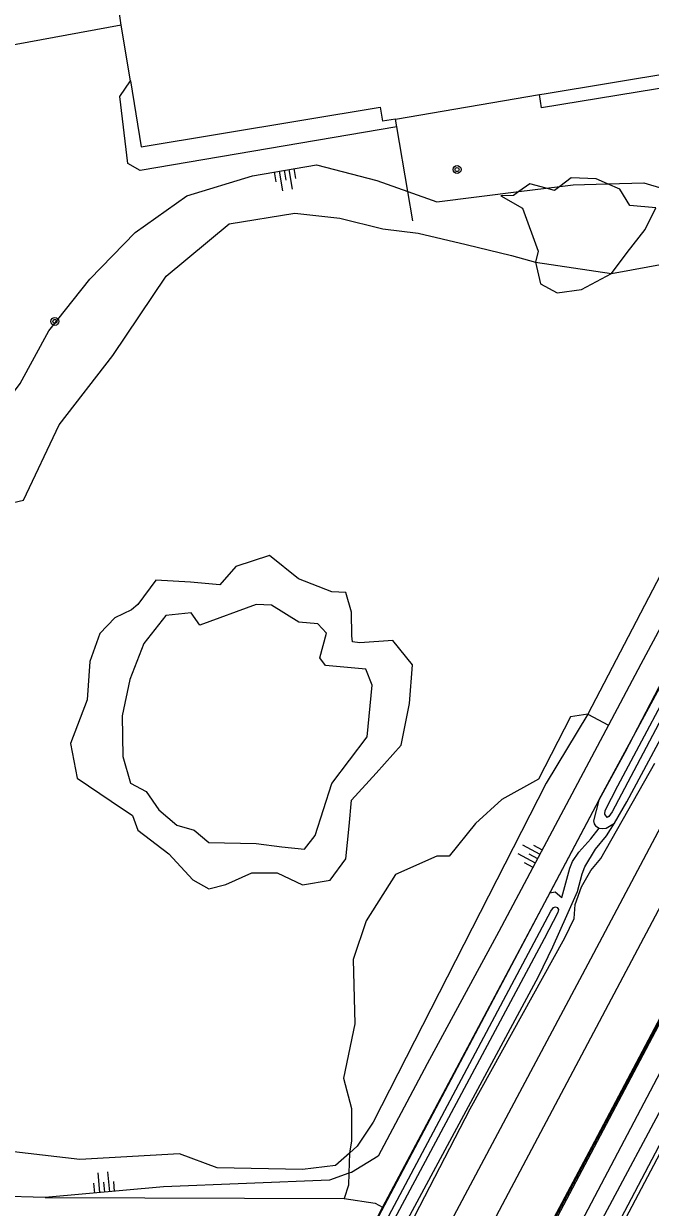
# Model space of a CAD drawing. Extents: x 136000 to 138005, y 398500 to 400500.
# Drawn here: x 137327.5 to 137390.5, y 399918 to 400037 of the extents above; entities that cross this region are included whole.
import ezdxf

# ---------------------------------------------------------------- set-up
doc = ezdxf.new("R2010")
doc.units = 0
for name, color, linetype in [('gg-afsc-draadraster', 7, 'Continuous'), ('gg-afsc-erfafscheiding', 7, 'Continuous'), ('gg-afsc-hekwerk', 7, 'Continuous'), ('gg-afsc-muur', 7, 'Continuous'), ('gg-aspt-spoorlijn', 7, 'Continuous'), ('gg-knt-BGT kruinlijn', 7, 'Continuous'), ('gg-knt-bovenkant onderkant talud', 7, 'Continuous'), ('gg-kntw-bovenkant insteek waterloop', 7, 'Continuous'), ('gg-kntw-waterlijn', 7, 'Continuous'), ('gt-grn-groengrens', 7, 'Continuous'), ('gt-symb-boom', 7, 'Continuous'), ('gt-symb-talud symbool', 7, 'Continuous'), ('gx-grn-maaiveld', 7, 'Continuous')]:
    doc.layers.add(name, color=color, linetype=linetype)

# ---------------------------------------------------------------- blocks, each defined once
blk = doc.blocks.new('gt0-TALUD_1')
at = {"layer": 'gt-symb-talud symbool'}
for p, q in [((-1, -1), (-1, 0)), ((-0.5, -2), (-0.5, 0)), ((0, -1), (0, 0)), ((0.5, -2), (0.5, 0)), ((1, -1), (1, 0))]:
    blk.add_line(p, q, dxfattribs=at)
blk = doc.blocks.new('gt0-BOOM')
at = {"layer": 'gt-symb-boom'}
for radius in [0.4, 0.2]:
    blk.add_circle((0, 0), radius, dxfattribs=at)

msp = doc.modelspace()

# ---------------------------------------------------------------- linework, layer by layer
at = {"layer": 'gg-afsc-draadraster'}
msp.add_lwpolyline([(137337.27, 400036.86), (137334.14, 400058.81), (137332.52, 400063.01)], dxfattribs=at)
at = {"layer": 'gg-afsc-erfafscheiding'}
for p, q in [((137338.22, 400031.27), (137337.27, 400036.86)), ((137363.36, 400028.62), (137363.6, 400027.19))]:
    msp.add_line(p, q, dxfattribs=at)
at = {"layer": 'gg-afsc-hekwerk'}
for p, q in [((137379.85, 400029.96), (137403.98, 400033.93)), ((137365.02, 400026.64), (137364.89, 400027.41)), ((137366.14, 400020.12), (137365.02, 400026.64)), ((137366.64, 400017.17), (137366.14, 400020.12)), ((137357.01, 399871.65), (137423.7, 399997.55)), ((137357.01, 399871.65), (137423.7, 399997.55))]:
    msp.add_line(p, q, dxfattribs=at)
for points in [[(137464.2, 400114.88), (137469.5, 400117.57), (137466.77, 400112.28), (137458.3, 400096.29), (137449.66, 400080.1), (137446.86, 400074.75), (137439.87, 400061.73), (137437.06, 400056.23), (137430.01, 400043.87), (137427.71, 400038.83), (137410.43, 400005.7), (137394.78, 399976.77), (137387.96, 399963.7), (137385.36, 399958.89), (137355.89, 399903.29), (137353.13, 399898.11), (137333.02, 399860.16)], [(137337.27, 400036.86), (137315.74, 400032.89), (137321.09, 400003.3)], [(137382.79, 399906.83), (137398.11, 399935.84), (137428.78, 399992.94), (137438.64, 400011.55)]]:
    msp.add_lwpolyline(points, dxfattribs=at)
at = {"layer": 'gg-afsc-muur'}
msp.add_lwpolyline([(137331.94, 399824.7), (137338.49, 399837.04), (137343.51, 399846.53), (137348.2, 399855.34), (137355.87, 399869.77), (137357.15, 399872.15), (137362.2, 399881.71), (137368.29, 399893.16), (137373.41, 399902.82), (137379, 399913.4), (137384.64, 399924.03), (137393.07, 399939.93)], dxfattribs=at)
at = {"layer": 'gg-aspt-spoorlijn'}
for points in [[(137180.28, 399557.82), (137190.51, 399577.12), (137216.83, 399627.03), (137223.23, 399638.81), (137243.02, 399676.4), (137279.17, 399744.38), (137339.69, 399858.77), (137384.54, 399942.96), (137424.38, 400018.02), (137448.18, 400062.89), (137473.6, 400111.17), (137480.61, 400124.24), (137511.51, 400182.67), (137519.3, 400197.17), (137549.5, 400254.31), (137652.97, 400449.04), (137679.97, 400500)], [(137185.59, 399559.89), (137451.44, 400061.16), (137507.99, 400167.82), (137535.6, 400219.59), (137588.61, 400319.53), (137597.65, 400336.46), (137605.52, 400351.73), (137623, 400384.37), (137641.23, 400419.19), (137650.16, 400435.61), (137658.8, 400451.81), (137684.39, 400500)]]:
    msp.add_lwpolyline(points, dxfattribs=at)
at = {"layer": 'gg-knt-BGT kruinlijn'}
msp.add_line((137329.63, 399918.93), (137324.09, 399919.09), dxfattribs=at)
for points in [[(137259.18, 399991.01), (137259.45, 399992.95), (137263.76, 399993.61), (137275.31, 399994.29), (137296.64, 399994.54), (137307.24, 399994.79), (137316.56, 399995.15), (137321.06, 399995.71), (137324.62, 399997.5), (137327.12, 400000.82), (137330, 400006.12), (137334.13, 400011.3), (137338.69, 400016.01), (137343.89, 400019.69), (137350.49, 400021.71), (137356.93, 400022.8), (137363.01, 400021.23), (137366.14, 400020.12)], [(137366.14, 400020.12), (137369.06, 400019.08), (137377.31, 400020.12)], [(137386.24, 400020.89), (137389.9, 400020.99), (137394.04, 400019.75), (137396.71, 400016.61), (137398.36, 400013.85)], [(137395.45, 399991.87), (137395.47, 399990.8), (137396.38, 399988.78), (137396.81, 399986.04), (137389.59, 399972.6), (137386.33, 399966.46)], [(137386.33, 399966.46), (137375.29, 399945.68), (137368.08, 399932.39), (137363.16, 399923.09), (137360.46, 399921.47), (137360.19, 399921.37)], [(137380.41, 399949.57), (137380.97, 399949.68), (137381.65, 399949.11)], [(137360.19, 399921.37), (137358.25, 399920.67), (137341.56, 399920), (137329.63, 399918.93)]]:
    msp.add_lwpolyline(points, dxfattribs=at)
at = {"layer": 'gg-knt-bovenkant onderkant talud'}
for p, q in [((137377.31, 400020.12), (137380.07, 400020.46)), ((137380.07, 400020.46), (137381.42, 400020.63)), ((137378.99, 400013.02), (137386.64, 400011.87))]:
    msp.add_line(p, q, dxfattribs=at)
for points in [[(137381.42, 400020.63), (137382.76, 400020.8), (137386.24, 400020.89)], [(137324.4, 399988.39), (137327.47, 399989.07), (137331.05, 399996.65), (137336.43, 400003.62), (137341.81, 400011.6), (137348.14, 400016.86), (137354.77, 400017.94), (137359.28, 400017.45), (137363.63, 400016.38), (137367.18, 400015.95), (137371.99, 400014.8), (137376.56, 400013.69), (137378.99, 400013.02)], [(137386.64, 400011.87), (137392.29, 400012.92), (137394.18, 400011.66), (137394.92, 400008.74), (137396.19, 400006.61), (137397.61, 400006.21), (137399.98, 400008.15), (137402.07, 400009.31), (137402.79, 400008.97), (137403.09, 400007), (137402.32, 400002.95), (137399.21, 399996.56), (137395.8, 399995.67), (137394.75, 399994.03)], [(137394, 399992.63), (137393, 399990.58), (137394.42, 399987.05), (137384.24, 399967.57)], [(137360.25, 399923.39), (137358.85, 399922.15), (137355.52, 399921.74), (137346.95, 399921.92), (137343.16, 399923.34), (137333.11, 399922.75), (137324.14, 399923.8), (137319.82, 399924.7), (137317.2, 399927.28), (137316.04, 399931.14), (137315.57, 399937.66), (137317.94, 399943.71), (137317.59, 399948.09), (137316.63, 399953.76), (137317.21, 399959.59), (137318.07, 399964.95), (137318.22, 399970.6), (137318.04, 399973.04)], [(137384.24, 399967.57), (137380.05, 399960.6), (137362.63, 399926.5), (137361.02, 399924.11), (137360.25, 399923.39)]]:
    msp.add_lwpolyline(points, dxfattribs=at)
at = {"layer": 'gg-kntw-bovenkant insteek waterloop'}
msp.add_line((137357.13, 399871.59), (137423.81, 399997.49), dxfattribs=at)
for points in [[(137362.03, 399868.23), (137411.46, 399962.21), (137417.73, 399972.13), (137419.68, 399976.02), (137429.48, 399995.2)], [(137333.88, 399969), (137332.17, 399964.61), (137332.85, 399961.11), (137336.28, 399958.79), (137338.42, 399957.36), (137338.96, 399955.9), (137342.07, 399953.5), (137344.5, 399950.89), (137346.11, 399950), (137347.83, 399950.41), (137350.43, 399951.6), (137352.98, 399951.59), (137355.54, 399950.39), (137358.31, 399950.87), (137359.88, 399953.01), (137360.24, 399956.28), (137360.47, 399958.91), (137362.96, 399961.61), (137365.48, 399964.45), (137366.31, 399968.64), (137366.6, 399972.51), (137364.61, 399974.95), (137361.31, 399974.74), (137360.56, 399974.82), (137360.51, 399975.42), (137360.45, 399977.82), (137359.89, 399979.8), (137358.5, 399979.86), (137355.13, 399981.17), (137352.21, 399983.52), (137348.81, 399982.42), (137347.2, 399980.58), (137344.26, 399980.83), (137340.76, 399981.05), (137338.95, 399978.58), (137338.31, 399978.04), (137336.66, 399977.24), (137335.15, 399975.66), (137334.12, 399972.86), (137333.88, 399969)]]:
    msp.add_lwpolyline(points, dxfattribs=at)
at = {"layer": 'gg-kntw-waterlijn'}
for p, q in [((137359.06, 399869.8), (137425.98, 399997.07)), ((137360.23, 399869.18), (137428.07, 399995.96))]:
    msp.add_line(p, q, dxfattribs=at)
msp.add_lwpolyline([(137338.15, 399971.05), (137337.4, 399967.38), (137337.44, 399963.29), (137338.21, 399960.61), (137339.79, 399959.77), (137341.07, 399957.92), (137342.88, 399956.39), (137344.62, 399955.89), (137346.1, 399954.64), (137350.88, 399954.54), (137353.45, 399954.2), (137355.72, 399953.96), (137356.81, 399955.34), (137358.49, 399960.59), (137362.05, 399965.26), (137362.56, 399970.48), (137361.9, 399972.09), (137357.84, 399972.46), (137357.28, 399973.21), (137357.96, 399975.72), (137357.09, 399976.64), (137355.16, 399976.82), (137352.41, 399978.51), (137350.88, 399978.59), (137345.2, 399976.5), (137344.33, 399977.75), (137341.77, 399977.49), (137339.55, 399974.68), (137338.15, 399971.05)], dxfattribs=at)
at = {"layer": 'gt-grn-groengrens'}
for p, q in [((137364.89, 400027.41), (137379.38, 400029.88)), ((137379.38, 400029.88), (137379.85, 400029.96)), ((137364.89, 400027.41), (137363.6, 400027.19)), ((137384.24, 399967.57), (137386.33, 399966.46)), ((137360.25, 399923.39), (137360.19, 399921.37)), ((137329.63, 399918.93), (137359.73, 399918.84))]:
    msp.add_line(p, q, dxfattribs=at)
for points in [[(137398.36, 400013.85), (137396.97, 400026.14), (137403.58, 400027.54), (137402.73, 400032.35), (137379.6, 400028.55), (137379.38, 400029.88)], [(137365.02, 400026.64), (137339.19, 400022.24), (137337.97, 400022.95), (137337.14, 400029.69), (137338.22, 400031.27)], [(137338.22, 400031.27), (137339.3, 400024.61), (137363.36, 400028.62)], [(137386.24, 400020.89), (137385.1, 400021.4), (137382.58, 400021.52), (137381.42, 400020.63)], [(137377.31, 400020.12), (137376.76, 400019.73), (137375.49, 400019.7), (137377.66, 400018.44), (137379.26, 400014.14), (137378.99, 400013.02)], [(137380.07, 400020.46), (137378.42, 400020.91), (137377.31, 400020.12)], [(137381.42, 400020.63), (137380.91, 400020.24), (137380.07, 400020.46)], [(137386.64, 400011.87), (137388.21, 400014), (137390.01, 400016.32), (137391.1, 400018.5), (137388.48, 400018.71), (137387.46, 400020.35), (137386.24, 400020.89)], [(137378.99, 400013.02), (137379.5, 400010.84), (137381.18, 400009.95), (137383.61, 400010.26), (137386.64, 400011.87)], [(137384.24, 399967.57), (137382.49, 399967.3), (137379.27, 399961.03), (137375.6, 399958.96), (137372.95, 399956.55), (137370.29, 399953.27), (137369.07, 399953.27), (137364.9, 399951.43), (137361.93, 399946.77), (137360.65, 399942.89), (137360.81, 399936.4), (137359.65, 399930.94), (137360.45, 399927.9), (137360.47, 399924.64), (137360.25, 399923.39)], [(137360.19, 399921.37), (137360.16, 399920.18), (137359.73, 399918.84)], [(137359.73, 399918.84), (137362.84, 399918.36), (137363.6, 399917.96)]]:
    msp.add_lwpolyline(points, dxfattribs=at)
at = {"layer": 'gx-grn-maaiveld'}
for p, q in [((137385.36, 399958.89), (137380.41, 399949.57)), ((137380.41, 399949.57), (137363.6, 399917.96)), ((137363.6, 399917.96), (137362.95, 399916.73))]:
    msp.add_line(p, q, dxfattribs=at)
for points in [[(137386.93, 399956.58), (137388.18, 399958.75), (137412.29, 400003.67), (137414.58, 400008.19), (137414.92, 400009.17), (137414.9, 400009.86)], [(137387.26, 399960.36), (137401.29, 399986.64), (137410.86, 400004.85), (137412.84, 400008.34), (137413.26, 400008.72), (137413.49, 400008.66), (137413.11, 400007.76), (137411.36, 400004.36), (137386.69, 399957.74), (137386.37, 399957.26), (137386.21, 399957.16), (137385.95, 399957.49), (137385.98, 399957.86), (137387.26, 399960.36)], [(137385.36, 399958.89), (137394.12, 399975.06), (137407.41, 400000)], [(137319.81, 399828.55), (137337.6, 399862.39), (137347.9, 399881.61), (137350.42, 399886.61), (137350.55, 399887.94), (137351.18, 399889.12), (137352.42, 399890.31), (137361.23, 399906.28), (137372.42, 399927.87), (137381.95, 399945.06), (137382.86, 399946.99), (137382.99, 399948.41), (137383.61, 399950.18), (137384.55, 399951.84), (137385.55, 399953.03), (137390.98, 399962.64)], [(137385.36, 399958.89), (137384.82, 399956.84), (137384.89, 399956.53), (137385.01, 399956.34), (137385.38, 399956.1)], [(137359.02, 399909.36), (137359.32, 399908.11), (137360.04, 399907.61), (137360.32, 399907.55), (137360.59, 399907.59), (137360.88, 399907.78), (137361.23, 399908.16), (137362.9, 399910.88), (137364.03, 399912.83), (137379.29, 399941.17), (137380.74, 399944.14), (137382.13, 399947.29), (137383.21, 399949.71), (137383.67, 399951.5), (137383.96, 399952.19), (137385.03, 399953.96), (137386.12, 399955.33), (137386.93, 399956.58)], [(137381.65, 399949.11), (137382.44, 399952.08), (137382.71, 399952.74), (137383.33, 399953.66), (137384.54, 399955.01), (137385.38, 399956.1)], [(137385.38, 399956.1), (137385.74, 399956.04), (137386.09, 399956.09), (137386.93, 399956.58)], [(137360.37, 399909.69), (137361.14, 399911.31), (137380.51, 399947.75), (137380.79, 399948.11), (137381, 399948.17), (137381.17, 399948.11), (137381.29, 399947.91), (137381.23, 399947.61), (137379.85, 399944.97), (137360.87, 399909.44), (137360.67, 399909.11), (137360.54, 399909.09), (137360.36, 399909.37), (137360.37, 399909.69)]]:
    msp.add_lwpolyline(points, dxfattribs=at)

# ---------------------------------------------------------------- block references
at = {"layer": 'gt-symb-boom'}
for p in [(137371.09, 400022.34), (137330.61, 400007.06)]:
    msp.add_blockref('gt0-BOOM', p, dxfattribs=at)
at = {"layer": 'gt-symb-talud symbool'}
for p, xscale, yscale, rotation in [((137353.71, 400022.26), 1.0002099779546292, 1.000209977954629, 9.669505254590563), ((137379.2, 399953.04), 1.0002944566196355, 1.0002944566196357, -118.02531605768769), ((137335.6, 399919.47), 0.9999684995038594, 0.9999684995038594, -174.89375827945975)]:
    msp.add_blockref('gt0-TALUD_1', p, dxfattribs=dict(at, xscale=xscale, yscale=yscale, rotation=rotation))

doc.saveas('drawing.dxf')
